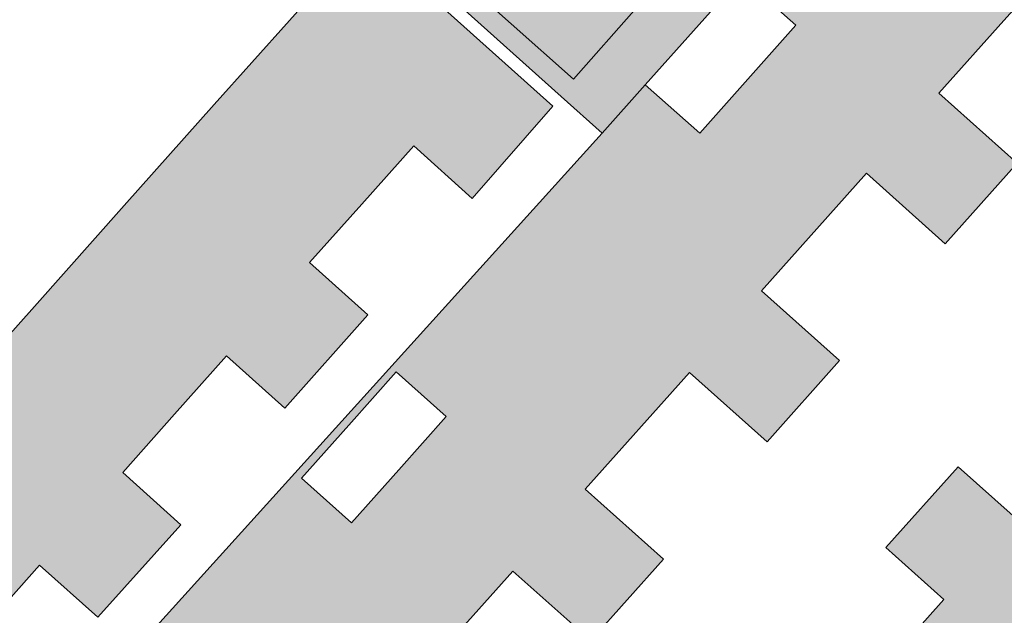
# Model space of a CAD drawing. Extents: x 101956 to 105180, y 476926 to 481317.
# Tile 476 of 649: x 104541 to 104579, y 479977 to 480000. Entities that reach past the tile are written whole.
import ezdxf

# ---------------------------------------------------------------- set-up
doc = ezdxf.new("R2010")
doc.units = 0
doc.header["$LTSCALE"] = 0.5
doc.layers.add('B-WE-OG-TERREIN_ERF-GV', color=7, linetype='Continuous', lineweight=18)
doc.layers.add('B-WE-VH-VERHARDING_STRAATBAKSTEEN-GV', color=252, linetype='Continuous', lineweight=18)
doc.layers.add('B-WE-OG-TERREIN_ERF-V', color=7, linetype='Continuous', lineweight=18, true_color=0x28c846)
doc.layers.add('B-WE-VH-VERHARDING_STRAATBAKSTEEN-V', color=7, linetype='Continuous', lineweight=18, true_color=0xcdcdcd)

msp = doc.modelspace()

# ---------------------------------------------------------------- hatches: boundary and pattern name
at = {"layer": 'B-WE-OG-TERREIN_ERF-V'}
h = msp.add_hatch(color=256, dxfattribs=at)
edge = h.paths.add_edge_path()
edge.add_line((104602.692, 480040.181), (104597.427, 480034.223))
edge.add_line((104597.427, 480034.223), (104599.516, 480032.362))
edge.add_line((104599.516, 480032.362), (104597.674, 480030.294))
edge.add_line((104597.674, 480030.294), (104595.831, 480028.225))
edge.add_line((104595.831, 480028.225), (104593.737, 480030.087))
edge.add_line((104593.737, 480030.087), (104583.82, 480018.986))
edge.add_line((104583.82, 480018.986), (104585.906, 480017.111))
edge.add_line((104585.906, 480017.111), (104584.049, 480015.04))
edge.add_line((104584.049, 480015.04), (104582.192, 480012.968))
edge.add_line((104582.192, 480012.968), (104580.106, 480014.859))
edge.add_line((104580.106, 480014.859), (104574.277, 480008.223))
edge.add_line((104574.277, 480008.223), (104568.424, 480001.673))
edge.add_line((104568.424, 480001.673), (104570.51, 479999.82))
edge.add_line((104570.51, 479999.82), (104568.666, 479997.742))
edge.add_line((104568.666, 479997.742), (104566.821, 479995.664))
edge.add_line((104566.821, 479995.664), (104564.72, 479997.528))
edge.add_line((104564.72, 479997.528), (104563.061, 479995.671))
edge.add_line((104563.061, 479995.671), (104538.951, 479968.999))
edge.add_line((104538.951, 479968.999), (104548.604, 479960.461))
edge.add_line((104548.604, 479960.461), (104551.811, 479964.051))
edge.add_line((104551.811, 479964.051), (104548.815, 479966.733))
edge.add_line((104548.815, 479966.733), (104552.826, 479971.221))
edge.add_line((104552.826, 479971.221), (104555.826, 479968.544))
edge.add_line((104555.826, 479968.544), (104558.612, 479971.668))
edge.add_line((104558.612, 479971.668), (104555.612, 479974.346))
edge.add_line((104555.612, 479974.346), (104559.626, 479978.839))
edge.add_line((104559.626, 479978.839), (104562.624, 479976.166))
edge.add_line((104562.624, 479976.166), (104565.417, 479979.296))
edge.add_line((104565.417, 479979.296), (104562.409, 479981.986))
edge.add_line((104562.409, 479981.986), (104566.416, 479986.471))
edge.add_line((104566.416, 479986.471), (104569.402, 479983.81))
edge.add_line((104569.402, 479983.81), (104572.187, 479986.935))
edge.add_line((104572.187, 479986.935), (104569.189, 479989.608))
edge.add_line((104569.189, 479989.608), (104573.216, 479994.126))
edge.add_line((104573.216, 479994.126), (104576.246, 479991.421))
edge.add_line((104576.246, 479991.421), (104579.012, 479994.518))
edge.add_line((104579.012, 479994.518), (104576.004, 479997.202))
edge.add_line((104576.004, 479997.202), (104578.5, 480000))
edge.add_line((104578.5, 480000), (104580.032, 480001.718))
edge.add_line((104580.032, 480001.718), (104581.955, 480000))
edge.add_line((104581.955, 480000), (104589.834, 479992.964))
edge.add_line((104589.834, 479992.964), (104586.147, 479988.848))
edge.add_line((104586.147, 479988.848), (104586.582, 479988.456))
edge.add_line((104586.582, 479988.456), (104586.24, 479988.063))
edge.add_line((104586.24, 479988.063), (104583.57, 479990.446))
edge.add_line((104583.57, 479990.446), (104580.798, 479987.348))
edge.add_line((104580.798, 479987.348), (104583.022, 479985.359))
edge.add_line((104583.022, 479985.359), (104579.335, 479981.219))
edge.add_line((104579.335, 479981.219), (104579.902, 479980.71))
edge.add_line((104579.902, 479980.71), (104579.559, 479980.329))
edge.add_line((104579.559, 479980.329), (104576.739, 479982.851))
edge.add_line((104576.739, 479982.851), (104573.959, 479979.747))
edge.add_line((104573.959, 479979.747), (104576.197, 479977.742))
edge.add_line((104576.197, 479977.742), (104572.53, 479973.633))
edge.add_line((104572.53, 479973.633), (104573.049, 479973.172))
edge.add_line((104573.049, 479973.172), (104572.714, 479972.788))
edge.add_line((104572.714, 479972.788), (104569.965, 479975.232))
edge.add_line((104569.965, 479975.232), (104567.187, 479972.123))
edge.add_line((104567.187, 479972.123), (104569.405, 479970.145))
edge.add_line((104569.405, 479970.145), (104565.722, 479966.013))
edge.add_line((104565.722, 479966.013), (104566.278, 479965.515))
edge.add_line((104566.278, 479965.515), (104565.928, 479965.131))
edge.add_line((104565.928, 479965.131), (104563.144, 479967.615))
edge.add_line((104563.144, 479967.615), (104560.366, 479964.506))
edge.add_line((104560.366, 479964.506), (104562.588, 479962.507))
edge.add_line((104562.588, 479962.507), (104558.903, 479958.388))
edge.add_line((104558.903, 479958.388), (104559.458, 479957.887))
edge.add_line((104559.458, 479957.887), (104559.122, 479957.503))
edge.add_line((104559.122, 479957.503), (104556.344, 479959.979))
edge.add_line((104556.344, 479959.979), (104553.504, 479956.811))
edge.add_line((104553.504, 479956.811), (104560.695, 479950.361))
edge.add_line((104560.695, 479950.361), (104563.873, 479953.937))
edge.add_line((104563.873, 479953.937), (104564.242, 479953.605))
edge.add_line((104564.242, 479953.605), (104567.904, 479957.727))
edge.add_line((104567.904, 479957.727), (104567.54, 479958.055))
edge.add_line((104567.54, 479958.055), (104570.86, 479961.793))
edge.add_line((104570.86, 479961.793), (104571.225, 479961.465))
edge.add_line((104571.225, 479961.465), (104574.722, 479965.402))
edge.add_line((104574.722, 479965.402), (104574.36, 479965.727))
edge.add_line((104574.36, 479965.727), (104577.681, 479969.465))
edge.add_line((104577.681, 479969.465), (104578.043, 479969.14))
edge.add_line((104578.043, 479969.14), (104581.474, 479973.002))
edge.add_line((104581.474, 479973.002), (104581.119, 479973.321))
edge.add_line((104581.119, 479973.321), (104584.44, 479977.059))
edge.add_line((104584.44, 479977.059), (104584.795, 479976.74))
edge.add_line((104584.795, 479976.74), (104585.709, 479977.769))
edge.add_line((104585.709, 479977.769), (104588.28, 479980.657))
edge.add_line((104588.28, 479980.657), (104587.927, 479980.974))
edge.add_line((104587.927, 479980.974), (104591.248, 479984.712))
edge.add_line((104591.248, 479984.712), (104591.604, 479984.391))
edge.add_line((104591.604, 479984.391), (104595.764, 479989.063))
edge.add_line((104595.764, 479989.063), (104595.406, 479989.386))
edge.add_line((104595.406, 479989.386), (104598.726, 479993.124))
edge.add_line((104598.726, 479993.124), (104599.089, 479992.798))
edge.add_line((104599.089, 479992.798), (104603.678, 479997.954))
edge.add_line((104603.678, 479997.954), (104603.319, 479998.277))
edge.add_line((104603.319, 479998.277), (104606.64, 480002.015))
edge.add_line((104606.64, 480002.015), (104607.003, 480001.688))
edge.add_line((104607.003, 480001.688), (104610.469, 480005.581))
edge.add_line((104610.469, 480005.581), (104610.107, 480005.907))
edge.add_line((104610.107, 480005.907), (104613.428, 480009.645))
edge.add_line((104613.428, 480009.645), (104613.794, 480009.316))
edge.add_line((104613.794, 480009.316), (104617.27, 480013.222))
edge.add_line((104617.27, 480013.222), (104616.903, 480013.552))
edge.add_line((104616.903, 480013.552), (104620.224, 480017.29))
edge.add_line((104620.224, 480017.29), (104620.595, 480016.956))
edge.add_line((104620.595, 480016.956), (104626.679, 480023.79))
edge.add_line((104626.679, 480023.79), (104626.179, 480023.81))
edge.add_arc((104622.0239840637, 480023.886659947), 4.155723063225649, 358.943014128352, 414.7405390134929)
edge.add_line((104624.423, 480027.28), (104602.692, 480040.181))
h.paths.add_polyline_path([(104546.852, 479973.025), (104544.851, 479974.813), (104546.571, 479976.737), (104548.571, 479974.949)], flags=16)
h.paths.add_polyline_path([(104555.246, 479982.726), (104553.428, 479980.692), (104551.506, 479982.408), (104553.33, 479984.45), (104555.154, 479986.491), (104557.076, 479984.775)], flags=16)
h.paths.add_polyline_path([(104609.807, 480019.896), (104612.046, 480017.894), (104608.371, 480013.772), (104608.787, 480013.4), (104608.429, 480012.999), (104605.78, 480015.36), (104603.006, 480012.251), (104605.226, 480010.267), (104601.552, 480006.156), (104602.007, 480005.75), (104601.658, 480005.36), (104598.981, 480007.744), (104596.21, 480004.641), (104598.438, 480002.646), (104596.08, 480000), (104594.749, 479998.506), (104595.227, 479998.078), (104594.882, 479997.696), (104592.301, 480000), (104592.181, 480000.107), (104592.086, 480000), (104588.998, 479996.524), (104585.103, 480000), (104584.411, 480000.618), (104587.61, 480004.202), (104584.616, 480006.873), (104588.655, 480011.398), (104591.647, 480008.728), (104594.406, 480011.829), (104591.416, 480014.492), (104595.456, 480019.002), (104595.927, 480018.583), (104598.705, 480021.701), (104598.229, 480022.126), (104602.257, 480026.643), (104605.248, 480023.982), (104608.021, 480027.09), (104605.026, 480029.759), (104609.049, 480034.257), (104618.852, 480025.506), (104615.174, 480021.384), (104615.602, 480021.001), (104615.26, 480020.609), (104612.578, 480023.001)], flags=16)
h = msp.add_hatch(color=256, dxfattribs=at)
h.paths.add_polyline_path([(104548.967, 480007.641), (104544.32, 480011.81), (104542.689, 480009.95), (104542.299, 480010.299), (104541.634, 480009.552), (104542.023, 480009.204), (104538.028, 480004.728), (104537.643, 480005.072), (104537.19, 480004.563), (104537.563, 480004.23), (104534.57, 480000.869), (104534.197, 480001.202), (104533.736, 480000.684), (104534.103, 480000.357), (104531.11, 479996.996), (104530.743, 479997.324), (104530.281, 479996.805), (104530.642, 479996.483), (104527.649, 479993.122), (104527.288, 479993.445), (104526.826, 479992.927), (104527.182, 479992.61), (104524.189, 479989.249), (104523.833, 479989.567), (104523.242, 479988.902), (104523.615, 479988.569), (104520.956, 479985.584), (104523.766, 479983.098), (104523.43, 479982.728), (104537.565, 479970.225), (104539.668, 479972.576), (104537.433, 479974.583), (104539.44, 479976.827), (104541.447, 479979.07), (104543.682, 479977.063), (104546.876, 479980.62), (104544.641, 479982.627), (104546.636, 479984.866), (104548.63, 479987.105), (104550.865, 479985.098), (104554.066, 479988.684), (104551.823, 479990.702), (104553.827, 479992.94), (104555.831, 479995.178), (104558.074, 479993.16), (104561.164, 479996.7)])
h.paths.add_polyline_path([(104545.033, 480006.899), (104546.803, 480005.345), (104547.582, 480006.167), (104552.553, 480001.692), (104551.044, 480000), (104548.16, 479996.765), (104544.703, 479992.889), (104541.246, 479989.012), (104537.789, 479985.135), (104534.333, 479981.259), (104530.685, 479977.168), (104523.897, 479983.242), (104527.544, 479987.324), (104531.004, 479991.197), (104534.465, 479995.071), (104537.925, 479998.944), (104538.869, 480000), (104541.386, 480002.817)], flags=16)
at = {"layer": 'B-WE-VH-VERHARDING_STRAATBAKSTEEN-V'}
h = msp.add_hatch(color=256, dxfattribs=at)
edge = h.paths.add_edge_path()
edge.add_line((104574.277, 480008.223), (104572.764, 480009.576))
edge.add_line((104572.764, 480009.576), (104561.083, 480020.017))
edge.add_line((104561.083, 480020.017), (104555.89, 480024.659))
edge.add_line((104555.89, 480024.659), (104555.517, 480024.992))
edge.add_line((104555.517, 480024.992), (104555.049, 480024.4))
edge.add_line((104555.049, 480024.4), (104557.204, 480022.475))
edge.add_line((104557.204, 480022.475), (104572.104, 480009.164))
edge.add_line((104572.104, 480009.164), (104569.693, 480006.451))
edge.add_line((104569.693, 480006.451), (104564.389, 480000.481))
edge.add_line((104564.389, 480000.481), (104561.957, 479997.744))
edge.add_line((104561.957, 479997.744), (104557.174, 480002.011))
edge.add_line((104557.174, 480002.011), (104548.725, 480009.571))
edge.add_line((104548.725, 480009.571), (104546.884, 480011.104))
edge.add_line((104546.884, 480011.104), (104549.652, 480014.212))
edge.add_line((104549.652, 480014.212), (104547.894, 480015.773))
edge.add_arc((104547.5365338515, 480015.3709160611), 0.5380088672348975, 48.36182794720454, 138.2737343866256)
edge.add_line((104547.135, 480015.729), (104544.277, 480012.52))
edge.add_line((104544.277, 480012.52), (104544.649, 480012.186))
edge.add_line((104544.649, 480012.186), (104546.427, 480010.591))
edge.add_line((104546.427, 480010.591), (104548.168, 480009.03))
edge.add_line((104548.168, 480009.03), (104549.312, 480008.004))
edge.add_line((104549.312, 480008.004), (104561.493, 479997.077))
edge.add_line((104561.493, 479997.077), (104563.061, 479995.671))
edge.add_line((104563.061, 479995.671), (104564.72, 479997.528))
edge.add_line((104564.72, 479997.528), (104566.572, 479999.601))
edge.add_line((104566.572, 479999.601), (104568.424, 480001.673))
edge.add_line((104568.424, 480001.673), (104574.277, 480008.223))
msp.add_hatch(color=256, dxfattribs=at).paths.add_polyline_path([(104551.257, 480012.209), (104548.725, 480009.571), (104557.174, 480002.011), (104561.957, 479997.744), (104564.389, 480000.481)])

# ---------------------------------------------------------------- linework, layer by layer
at = {"layer": 'B-WE-OG-TERREIN_ERF-GV', "flags": 128}
for points in [[(104602.692, 480040.181), (104597.427, 480034.223), (104599.516, 480032.362), (104597.674, 480030.294), (104595.831, 480028.225), (104593.737, 480030.087), (104583.82, 480018.986), (104585.906, 480017.111), (104584.049, 480015.04), (104582.192, 480012.968), (104580.106, 480014.859), (104574.277, 480008.223), (104568.424, 480001.673), (104570.51, 479999.82), (104568.666, 479997.742), (104566.821, 479995.664), (104564.72, 479997.528), (104563.061, 479995.671), (104538.951, 479968.999)], [(104539.44, 479976.827), (104541.447, 479979.07), (104543.682, 479977.063), (104546.876, 479980.62), (104544.641, 479982.627), (104546.636, 479984.866), (104548.63, 479987.105), (104550.865, 479985.098), (104554.066, 479988.684), (104551.823, 479990.702), (104553.827, 479992.94), (104555.831, 479995.178), (104558.074, 479993.16), (104561.164, 479996.7), (104548.967, 480007.641), (104544.32, 480011.81), (104542.689, 480009.95), (104542.299, 480010.299), (104541.634, 480009.552), (104542.023, 480009.204), (104538.028, 480004.728)], [(104555.612, 479974.346), (104559.626, 479978.839), (104562.624, 479976.166), (104565.417, 479979.296), (104562.409, 479981.986), (104566.416, 479986.471), (104569.402, 479983.81), (104572.187, 479986.935), (104569.189, 479989.608), (104573.216, 479994.126), (104576.246, 479991.421), (104579.012, 479994.518), (104576.004, 479997.202), (104578.5, 480000), (104580.032, 480001.718)], [(104579.559, 479980.329), (104576.739, 479982.851), (104573.959, 479979.747), (104576.197, 479977.742), (104572.53, 479973.633)]]:
    msp.add_lwpolyline(points, dxfattribs=at)
for points in [[(104545.033, 480006.899), (104546.803, 480005.345), (104547.582, 480006.167), (104552.553, 480001.692), (104551.044, 480000), (104548.16, 479996.765), (104544.703, 479992.889), (104541.246, 479989.012), (104537.789, 479985.135), (104534.333, 479981.259), (104530.685, 479977.168), (104523.897, 479983.242), (104527.544, 479987.324), (104531.004, 479991.197), (104534.465, 479995.071), (104537.925, 479998.944), (104538.869, 480000), (104541.386, 480002.817)], [(104555.246, 479982.726), (104553.428, 479980.692), (104551.506, 479982.408), (104553.33, 479984.45), (104555.154, 479986.491), (104557.076, 479984.775)]]:
    msp.add_lwpolyline(points, close=True, dxfattribs=at)
at = {"layer": 'B-WE-VH-VERHARDING_STRAATBAKSTEEN-GV', "flags": 128}
for points in [[(104574.277, 480008.223), (104572.764, 480009.576), (104561.083, 480020.017), (104555.89, 480024.659), (104555.517, 480024.992), (104555.049, 480024.4), (104557.204, 480022.475), (104572.104, 480009.164), (104569.693, 480006.451), (104564.389, 480000.481), (104561.957, 479997.744), (104557.174, 480002.011), (104548.725, 480009.571), (104546.884, 480011.104), (104549.652, 480014.212), (104547.894, 480015.773)], [(104547.135, 480015.729), (104544.277, 480012.52), (104544.649, 480012.186), (104546.427, 480010.591), (104548.168, 480009.03), (104549.312, 480008.004), (104561.493, 479997.077), (104563.061, 479995.671), (104564.72, 479997.528), (104566.572, 479999.601), (104568.424, 480001.673), (104574.277, 480008.223)]]:
    msp.add_lwpolyline(points, dxfattribs=at)
msp.add_lwpolyline([(104551.257, 480012.209), (104548.725, 480009.571), (104557.174, 480002.011), (104561.957, 479997.744), (104564.389, 480000.481)], close=True, dxfattribs=at)

doc.saveas('drawing.dxf')
